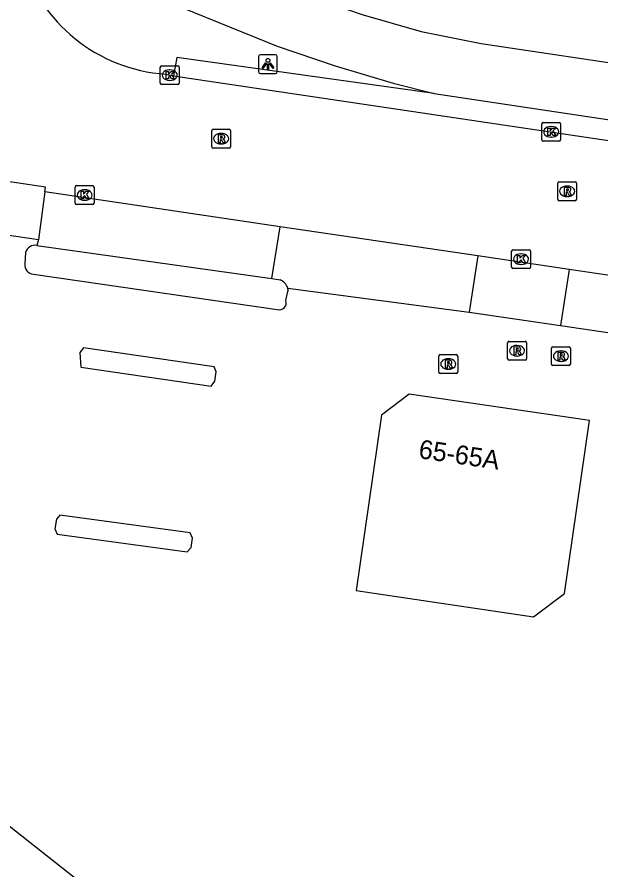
# Model space of a CAD drawing. Extents: x 163686 to 164493, y 382719 to 383870.
# Drawn here: x 163905.09 to 163936.13, y 382895.61 to 382940.91 of the extents above; entities that cross this region are included whole.
import ezdxf

# ---------------------------------------------------------------- set-up
doc = ezdxf.new("R2010")
doc.units = 0
for name, color, linetype in [('IMGEO_Fietspad_gesloten', 7, 'Continuous'), ('IMGEO_Kolk', 7, 'Continuous'), ('IMGEO_Lichtpunt', 7, 'Continuous'), ('IMGEO_Pand', 7, 'Continuous'), ('IMGEO_Pand_nummerreeks', 7, 'Continuous'), ('IMGEO_Parkeervlak_open', 7, 'Continuous'), ('IMGEO_Rijbaan_lokaal_gesloten', 7, 'Continuous'), ('IMGEO_Rioolput', 7, 'Continuous'), ('IMGEO_Verkeerseiland_open', 7, 'Continuous'), ('IMGEO_Voetpad_open', 7, 'Continuous')]:
    doc.layers.add(name, color=color, linetype=linetype)

msp = doc.modelspace()

# ---------------------------------------------------------------- linework, layer by layer
at = {"layer": 'IMGEO_Fietspad_gesloten'}
for points in [[(163905.31, 382944.094), (163908.103, 382943.494), (163911.308, 382942.464), (163918.914, 382939.372), (163922.003, 382938.314), (163925.083, 382937.398), (163927.264, 382936.845)], [(163914.903, 382944.294), (163918.784, 382942.647), (163923.49, 382941.029), (163926.565, 382940.151), (163929.756, 382939.516), (163938.778, 382938.163)], [(163927.264, 382936.845), (163938.238, 382935.205)]]:
    msp.add_lwpolyline(points, dxfattribs=at)
at = {"layer": 'IMGEO_Kolk'}
for p, q in [((163912.701, 382937.403), (163912.701, 382938.255)), ((163912.776, 382938.329), (163913.628, 382938.329)), ((163913.189, 382938.109), (163913.214, 382938.109)), ((163913.702, 382938.255), (163913.702, 382937.403)), ((163913.628, 382937.329), (163912.776, 382937.329)), ((163913.212, 382937.549), (163913.187, 382937.549)), ((163932.981, 382934.39), (163932.981, 382935.242)), ((163933.056, 382935.316), (163933.908, 382935.316)), ((163933.469, 382935.096), (163933.494, 382935.096)), ((163933.982, 382935.242), (163933.982, 382934.39)), ((163933.492, 382934.536), (163933.467, 382934.536)), ((163933.908, 382934.316), (163933.056, 382934.316)), ((163908.18, 382931.032), (163908.18, 382931.884)), ((163908.255, 382931.958), (163909.107, 382931.958)), ((163909.181, 382931.884), (163909.181, 382931.032)), ((163908.668, 382931.738), (163908.693, 382931.738)), ((163909.107, 382930.958), (163908.255, 382930.958)), ((163908.691, 382931.178), (163908.666, 382931.178)), ((163931.377, 382927.624), (163931.377, 382928.476)), ((163931.452, 382928.55), (163932.304, 382928.55)), ((163931.865, 382928.33), (163931.89, 382928.33)), ((163932.378, 382928.476), (163932.378, 382927.624)), ((163931.888, 382927.77), (163931.863, 382927.77)), ((163932.304, 382927.55), (163931.452, 382927.55))]:
    msp.add_line(p, q, dxfattribs=at)
for points in [[(163912.701, 382937.403), (163912.701, 382938.255)], [(163912.776, 382938.329), (163913.628, 382938.329)], [(163913.702, 382938.255), (163913.702, 382937.403)], [(163913.022, 382938.029), (163913.145, 382938.029), (163913.145, 382937.878), (163913.275, 382938.029), (163913.439, 382938.029), (163913.293, 382937.878), (163913.446, 382937.629), (163913.294, 382937.629), (163913.209, 382937.793), (163913.145, 382937.726), (163913.145, 382937.629), (163913.022, 382937.629), (163913.022, 382938.029)], [(163913.628, 382937.329), (163912.776, 382937.329)], [(163932.981, 382934.39), (163932.981, 382935.242)], [(163933.056, 382935.316), (163933.908, 382935.316)], [(163933.302, 382935.016), (163933.425, 382935.016), (163933.425, 382934.865), (163933.555, 382935.016), (163933.719, 382935.016), (163933.573, 382934.865), (163933.726, 382934.616), (163933.574, 382934.616), (163933.489, 382934.78), (163933.425, 382934.713), (163933.425, 382934.616), (163933.302, 382934.616), (163933.302, 382935.016)], [(163933.982, 382935.242), (163933.982, 382934.39)], [(163933.908, 382934.316), (163933.056, 382934.316)], [(163908.18, 382931.032), (163908.18, 382931.884)], [(163908.255, 382931.958), (163909.107, 382931.958)], [(163909.181, 382931.884), (163909.181, 382931.032)], [(163908.501, 382931.658), (163908.624, 382931.658), (163908.624, 382931.507), (163908.754, 382931.658), (163908.918, 382931.658), (163908.772, 382931.507), (163908.925, 382931.258), (163908.773, 382931.258), (163908.688, 382931.422), (163908.624, 382931.355), (163908.624, 382931.258), (163908.501, 382931.258), (163908.501, 382931.658)], [(163909.107, 382930.958), (163908.255, 382930.958)], [(163931.377, 382927.624), (163931.377, 382928.476)], [(163931.452, 382928.55), (163932.304, 382928.55)], [(163931.698, 382928.25), (163931.821, 382928.25), (163931.821, 382928.099), (163931.951, 382928.25), (163932.115, 382928.25), (163931.969, 382928.099), (163932.122, 382927.85), (163931.97, 382927.85), (163931.885, 382928.014), (163931.821, 382927.947), (163931.821, 382927.85), (163931.698, 382927.85), (163931.698, 382928.25)], [(163932.378, 382928.476), (163932.378, 382927.624)], [(163932.304, 382927.55), (163931.452, 382927.55)]]:
    msp.add_lwpolyline(points, dxfattribs=at)
for centre, start, end in [((163912.778, 382938.253), 91.552, 178.448), ((163912.778, 382938.253), 91.552, 178.448), ((163913.626, 382938.253), 1.552, 88.448), ((163913.626, 382938.253), 1.552, 88.448), ((163912.778, 382937.405), 181.552, 268.448), ((163912.778, 382937.405), 181.552, 268.448), ((163913.626, 382937.405), 271.552, 358.448), ((163913.626, 382937.405), 271.552, 358.448), ((163933.058, 382935.24), 91.552, 178.448), ((163933.058, 382935.24), 91.552, 178.448), ((163933.906, 382935.24), 1.552, 88.448), ((163933.906, 382935.24), 1.552, 88.448), ((163933.058, 382934.392), 181.552, 268.448), ((163933.058, 382934.392), 181.552, 268.448), ((163933.906, 382934.392), 271.552, 358.448), ((163933.906, 382934.392), 271.552, 358.448), ((163908.257, 382931.882), 91.552, 178.448), ((163908.257, 382931.882), 91.552, 178.448), ((163909.105, 382931.882), 1.552, 88.448), ((163909.105, 382931.882), 1.552, 88.448), ((163908.257, 382931.034), 181.552, 268.448), ((163908.257, 382931.034), 181.552, 268.448), ((163909.105, 382931.034), 271.552, 358.448), ((163909.105, 382931.034), 271.552, 358.448), ((163931.454, 382928.474), 91.552, 178.448), ((163931.454, 382928.474), 91.552, 178.448), ((163932.302, 382928.474), 1.552, 88.448), ((163932.302, 382928.474), 1.552, 88.448), ((163931.454, 382927.626), 181.552, 268.448), ((163931.454, 382927.626), 181.552, 268.448), ((163932.302, 382927.626), 271.552, 358.448), ((163932.302, 382927.626), 271.552, 358.448)]:
    msp.add_arc(centre, 0.0765, start, end, dxfattribs=at)
for centre, major_axis, ratio, start_param, end_param in [((163913.188, 382937.829), (-0.387, 0.002), 0.722429, 4.712389, 7.853982), ((163913.213, 382937.829), (-0.39, 0.002), 0.717154, 1.570796, 4.712389), ((163933.468, 382934.816), (-0.387, 0.002), 0.722429, 4.712389, 7.853982), ((163933.493, 382934.816), (-0.39, 0.002), 0.717154, 1.570796, 4.712389), ((163908.667, 382931.458), (-0.387, 0.002), 0.722429, 4.712389, 7.853982), ((163908.692, 382931.458), (-0.39, 0.002), 0.717154, 1.570796, 4.712389), ((163931.864, 382928.05), (-0.387, 0.002), 0.722429, 4.712389, 7.853982), ((163931.889, 382928.05), (-0.39, 0.002), 0.717154, 1.570796, 4.712389)]:
    msp.add_ellipse(centre, major_axis=major_axis, ratio=ratio, start_param=start_param, end_param=end_param, dxfattribs=at)
at = {"layer": 'IMGEO_Lichtpunt'}
for p, q in [((163917.926, 382938.815), (163917.926, 382938.008)), ((163917.926, 382938.815), (163917.926, 382938.008)), ((163918.828, 382938.91), (163918.02, 382938.91)), ((163918.828, 382938.91), (163918.02, 382938.91)), ((163918.922, 382938.008), (163918.922, 382938.815)), ((163918.922, 382938.008), (163918.922, 382938.815)), ((163918.02, 382937.914), (163918.828, 382937.914)), ((163918.02, 382937.914), (163918.828, 382937.914))]:
    msp.add_line(p, q, dxfattribs=at)
for points in [[(163918.3, 382938.479), (163918.339, 382938.451), (163918.151, 382938.189), (163918.113, 382938.216), (163918.3, 382938.479)], [(163918.402, 382938.431), (163918.449, 382938.431), (163918.449, 382938.109), (163918.402, 382938.109), (163918.402, 382938.431)], [(163918.512, 382938.451), (163918.55, 382938.478), (163918.737, 382938.216), (163918.698, 382938.188), (163918.512, 382938.451)]]:
    msp.add_lwpolyline(points, dxfattribs=at)
msp.add_circle((163918.425, 382938.613), 0.0994, dxfattribs=at)
for centre, start, end in [((163918.02, 382938.815), 90, 180), ((163918.02, 382938.815), 90, 180), ((163918.828, 382938.815), 0, 90), ((163918.828, 382938.815), 0, 90), ((163918.02, 382938.008), 180, 270), ((163918.02, 382938.008), 180, 270), ((163918.828, 382938.008), 270, 0), ((163918.828, 382938.008), 270, 360)]:
    msp.add_arc(centre, 0.0946, start, end, dxfattribs=at)
at = {"layer": 'IMGEO_Pand'}
for points in [[(163932.546, 382909.047), (163934.182, 382910.293), (163935.525, 382919.477), (163925.936, 382920.878), (163924.453, 382919.768), (163923.114, 382910.459), (163932.546, 382909.047)], [(163920.248, 382872.441), (163914.398, 382873.277), (163916.567, 382888.528), (163912.866, 382891.394), (163907.711, 382892.144), (163908.123, 382895.2), (163902.973, 382899.267), (163896.743, 382896.84), (163896.27, 382893.82), (163891.181, 382894.499), (163886.72, 382892.723), (163884.497, 382877.503), (163883.129, 382877.692), (163882.409, 382872.745), (163880.827, 382861.884)]]:
    msp.add_lwpolyline(points, dxfattribs=at)
at = {"layer": 'IMGEO_Parkeervlak_open'}
for points in [[(163906.226, 382929.097), (163906.134, 382928.786)], [(163906.134, 382928.786), (163918.636, 382927.022)], [(163929.128, 382925.244), (163933.984, 382924.529)]]:
    msp.add_lwpolyline(points, dxfattribs=at)
at = {"layer": 'IMGEO_Rijbaan_lokaal_gesloten'}
for points in [[(163912.972, 382937.88), (163913.397, 382937.787)], [(163913.397, 382937.787), (163963.827, 382930.3)], [(163906.556, 382931.624), (163906.594, 382931.876), (163891.024, 382934.192)], [(163919.071, 382929.775), (163906.556, 382931.624)], [(163929.575, 382928.223), (163919.071, 382929.775)], [(163934.445, 382927.503), (163929.575, 382928.223)], [(163949.269, 382925.313), (163934.445, 382927.503)]]:
    msp.add_lwpolyline(points, dxfattribs=at)
msp.add_arc((163913.567, 382946.445), 8.586, 195.8916, 266.0232, dxfattribs=at)
at = {"layer": 'IMGEO_Rioolput'}
for p, q in [((163915.512, 382934.953), (163916.364, 382934.953)), ((163915.437, 382934.027), (163915.437, 382934.879)), ((163915.925, 382934.733), (163915.95, 382934.733)), ((163916.438, 382934.879), (163916.438, 382934.027)), ((163915.948, 382934.173), (163915.923, 382934.173)), ((163916.364, 382933.953), (163915.512, 382933.953)), ((163933.831, 382931.232), (163933.831, 382932.084)), ((163933.906, 382932.158), (163934.758, 382932.158)), ((163934.319, 382931.938), (163934.344, 382931.938)), ((163934.832, 382932.084), (163934.832, 382931.232)), ((163934.342, 382931.378), (163934.317, 382931.378)), ((163934.758, 382931.158), (163933.906, 382931.158)), ((163931.164, 382922.761), (163931.164, 382923.613)), ((163931.239, 382923.687), (163932.091, 382923.687)), ((163932.165, 382923.613), (163932.165, 382922.761)), ((163931.652, 382923.467), (163931.677, 382923.467)), ((163933.499, 382922.476), (163933.499, 382923.328)), ((163933.574, 382923.402), (163934.426, 382923.402)), ((163933.987, 382923.182), (163934.012, 382923.182)), ((163934.5, 382923.328), (163934.5, 382922.476)), ((163927.509, 382922.055), (163927.509, 382922.907)), ((163927.584, 382922.981), (163928.436, 382922.981)), ((163927.997, 382922.761), (163928.022, 382922.761)), ((163928.51, 382922.907), (163928.51, 382922.055)), ((163932.091, 382922.687), (163931.239, 382922.687)), ((163931.675, 382922.907), (163931.65, 382922.907)), ((163934.426, 382922.402), (163933.574, 382922.402)), ((163934.01, 382922.622), (163933.985, 382922.622)), ((163928.436, 382921.981), (163927.584, 382921.981)), ((163928.02, 382922.201), (163927.995, 382922.201))]:
    msp.add_line(p, q, dxfattribs=at)
for points in [[(163915.512, 382934.953), (163916.364, 382934.953)], [(163915.437, 382934.027), (163915.437, 382934.879)], [(163916.026, 382934.651), (163915.774, 382934.653), (163915.774, 382934.253)], [(163915.952, 382934.572), (163915.898, 382934.572), (163915.898, 382934.491)], [(163915.898, 382934.491), (163915.95, 382934.491)], [(163916.438, 382934.879), (163916.438, 382934.027)], [(163915.774, 382934.253), (163915.898, 382934.253), (163915.898, 382934.415), (163915.909, 382934.415)], [(163915.956, 382934.386), (163916.027, 382934.253), (163916.167, 382934.253), (163916.102, 382934.379)], [(163916.364, 382933.953), (163915.512, 382933.953)], [(163933.831, 382931.232), (163933.831, 382932.084)], [(163933.906, 382932.158), (163934.758, 382932.158)], [(163934.42, 382931.856), (163934.168, 382931.858), (163934.168, 382931.458)], [(163934.346, 382931.777), (163934.292, 382931.777), (163934.292, 382931.696)], [(163934.832, 382932.084), (163934.832, 382931.232)], [(163934.168, 382931.458), (163934.292, 382931.458), (163934.292, 382931.62), (163934.303, 382931.62)], [(163934.292, 382931.696), (163934.344, 382931.696)], [(163934.35, 382931.591), (163934.421, 382931.458), (163934.561, 382931.458), (163934.496, 382931.584)], [(163934.758, 382931.158), (163933.906, 382931.158)], [(163931.164, 382922.761), (163931.164, 382923.613)], [(163931.239, 382923.687), (163932.091, 382923.687)], [(163932.165, 382923.613), (163932.165, 382922.761)], [(163931.753, 382923.385), (163931.501, 382923.387), (163931.501, 382922.987)], [(163931.501, 382922.987), (163931.625, 382922.987), (163931.625, 382923.149), (163931.636, 382923.149)], [(163931.679, 382923.306), (163931.625, 382923.306), (163931.625, 382923.225)], [(163931.625, 382923.225), (163931.677, 382923.225)], [(163933.499, 382922.476), (163933.499, 382923.328)], [(163933.574, 382923.402), (163934.426, 382923.402)], [(163934.5, 382923.328), (163934.5, 382922.476)], [(163927.509, 382922.055), (163927.509, 382922.907)], [(163927.584, 382922.981), (163928.436, 382922.981)], [(163928.51, 382922.907), (163928.51, 382922.055)], [(163932.091, 382922.687), (163931.239, 382922.687)], [(163931.683, 382923.12), (163931.754, 382922.987), (163931.894, 382922.987), (163931.829, 382923.113)], [(163934.088, 382923.1), (163933.836, 382923.102), (163933.836, 382922.702)], [(163933.836, 382922.702), (163933.96, 382922.702), (163933.96, 382922.864), (163933.971, 382922.864)], [(163934.014, 382923.021), (163933.96, 382923.021), (163933.96, 382922.94)], [(163933.96, 382922.94), (163934.012, 382922.94)], [(163934.018, 382922.835), (163934.089, 382922.702), (163934.229, 382922.702), (163934.164, 382922.828)], [(163928.098, 382922.679), (163927.846, 382922.681), (163927.846, 382922.281)], [(163927.846, 382922.281), (163927.97, 382922.281), (163927.97, 382922.443), (163927.981, 382922.443)], [(163928.024, 382922.6), (163927.97, 382922.6), (163927.97, 382922.519)], [(163927.97, 382922.519), (163928.022, 382922.519)], [(163928.028, 382922.414), (163928.099, 382922.281), (163928.239, 382922.281), (163928.174, 382922.407)], [(163934.426, 382922.402), (163933.574, 382922.402)], [(163928.436, 382921.981), (163927.584, 382921.981)]]:
    msp.add_lwpolyline(points, dxfattribs=at)
for centre, radius, start, end in [((163915.514, 382934.877), 0.0765, 91.552, 178.448), ((163915.514, 382934.877), 0.0765, 91.552, 178.448), ((163916.362, 382934.877), 0.0765, 1.552, 88.448), ((163916.362, 382934.877), 0.0765, 1.552, 88.448), ((163915.934, 382934.68), 0.19, 274.7715, 282.9687), ((163915.958, 382934.476), 0.0964, 77.0061, 93.1865), ((163915.972, 382934.533), 0.0378, 276.6634, 79.6772), ((163916.025, 382934.541), 0.109, 350.3612, 89.416), ((163916.023, 382934.541), 0.112, 277.5842, 350.9817), ((163915.514, 382934.029), 0.0765, 181.552, 268.448), ((163915.514, 382934.029), 0.0765, 181.552, 268.448), ((163915.908, 382934.362), 0.0533, 26.0293, 88.6989), ((163916.007, 382934.326), 0.108, 29.5134, 73.7905), ((163916.362, 382934.029), 0.0765, 271.552, 358.448), ((163916.362, 382934.029), 0.0765, 271.552, 358.448), ((163933.908, 382932.082), 0.0765, 91.552, 178.448), ((163933.908, 382932.082), 0.0765, 91.552, 178.448), ((163934.352, 382931.681), 0.0964, 77.0061, 93.1865), ((163934.366, 382931.738), 0.0378, 276.6634, 79.6772), ((163934.419, 382931.746), 0.109, 350.3612, 89.416), ((163934.756, 382932.082), 0.0765, 1.552, 88.448), ((163934.756, 382932.082), 0.0765, 1.552, 88.448), ((163934.302, 382931.567), 0.0533, 26.0293, 88.6989), ((163934.328, 382931.885), 0.19, 274.7715, 282.9687), ((163934.417, 382931.746), 0.112, 277.5842, 350.9817), ((163934.401, 382931.531), 0.108, 29.5134, 73.7905), ((163933.908, 382931.234), 0.0765, 181.552, 268.448), ((163933.908, 382931.234), 0.0765, 181.552, 268.448), ((163934.756, 382931.234), 0.0765, 271.552, 358.448), ((163934.756, 382931.234), 0.0765, 271.552, 358.448), ((163931.241, 382923.611), 0.0765, 91.552, 178.448), ((163931.241, 382923.611), 0.0765, 91.552, 178.448), ((163932.089, 382923.611), 0.0765, 1.552, 88.448), ((163932.089, 382923.611), 0.0765, 1.552, 88.448), ((163931.635, 382923.096), 0.0533, 26.0293, 88.6989), ((163931.661, 382923.414), 0.19, 274.7715, 282.9687), ((163931.685, 382923.21), 0.0964, 77.0061, 93.1865), ((163931.699, 382923.267), 0.0378, 276.6634, 79.6772), ((163931.752, 382923.275), 0.109, 350.3612, 89.416), ((163931.75, 382923.275), 0.112, 277.5842, 350.9817), ((163931.734, 382923.06), 0.108, 29.5134, 73.7905), ((163933.576, 382923.326), 0.0765, 91.552, 178.448), ((163933.576, 382923.326), 0.0765, 91.552, 178.448), ((163934.424, 382923.326), 0.0765, 1.552, 88.448), ((163934.424, 382923.326), 0.0765, 1.552, 88.448), ((163927.586, 382922.905), 0.0765, 91.552, 178.448), ((163927.586, 382922.905), 0.0765, 91.552, 178.448), ((163928.434, 382922.905), 0.0765, 1.552, 88.448), ((163928.434, 382922.905), 0.0765, 1.552, 88.448), ((163931.241, 382922.763), 0.0765, 181.552, 268.448), ((163931.241, 382922.763), 0.0765, 181.552, 268.448), ((163932.089, 382922.763), 0.0765, 271.552, 358.448), ((163932.089, 382922.763), 0.0765, 271.552, 358.448), ((163933.97, 382922.811), 0.0533, 26.0293, 88.6989), ((163933.996, 382923.129), 0.19, 274.7715, 282.9687), ((163934.02, 382922.925), 0.0964, 77.0061, 93.1865), ((163934.034, 382922.982), 0.0378, 276.6634, 79.6772), ((163934.087, 382922.99), 0.109, 350.3612, 89.416), ((163934.085, 382922.99), 0.112, 277.5842, 350.9817), ((163934.069, 382922.775), 0.108, 29.5134, 73.7905), ((163927.98, 382922.39), 0.0533, 26.0293, 88.6989), ((163928.006, 382922.708), 0.19, 274.7715, 282.9687), ((163928.03, 382922.504), 0.0964, 77.0061, 93.1865), ((163928.044, 382922.561), 0.0378, 276.6634, 79.6772), ((163928.097, 382922.569), 0.109, 350.3612, 89.416), ((163928.095, 382922.569), 0.112, 277.5842, 350.9817), ((163928.079, 382922.354), 0.108, 29.5134, 73.7905), ((163933.576, 382922.478), 0.0765, 181.552, 268.448), ((163933.576, 382922.478), 0.0765, 181.552, 268.448), ((163934.424, 382922.478), 0.0765, 271.552, 358.448), ((163934.424, 382922.478), 0.0765, 271.552, 358.448), ((163927.586, 382922.057), 0.0765, 181.552, 268.448), ((163927.586, 382922.057), 0.0765, 181.552, 268.448), ((163928.434, 382922.057), 0.0765, 271.552, 358.448), ((163928.434, 382922.057), 0.0765, 271.552, 358.448)]:
    msp.add_arc(centre, radius, start, end, dxfattribs=at)
for centre, major_axis, ratio, start_param, end_param in [((163915.924, 382934.453), (-0.387, 0.002), 0.722429, 4.712389, 7.853982), ((163915.949, 382934.453), (-0.39, 0.002), 0.717154, 1.570796, 4.712389), ((163934.318, 382931.658), (-0.387, 0.002), 0.722429, 4.712389, 7.853982), ((163934.343, 382931.658), (-0.39, 0.002), 0.717154, 1.570796, 4.712389), ((163931.651, 382923.187), (-0.387, 0.002), 0.722429, 4.712389, 7.853982), ((163931.676, 382923.187), (-0.39, 0.002), 0.717154, 1.570796, 4.712389), ((163933.986, 382922.902), (-0.387, 0.002), 0.722429, 4.712389, 7.853982), ((163934.011, 382922.902), (-0.39, 0.002), 0.717154, 1.570796, 4.712389), ((163927.996, 382922.481), (-0.387, 0.002), 0.722429, 4.712389, 7.853982), ((163928.021, 382922.481), (-0.39, 0.002), 0.717154, 1.570796, 4.712389)]:
    msp.add_ellipse(centre, major_axis=major_axis, ratio=ratio, start_param=start_param, end_param=end_param, dxfattribs=at)
at = {"layer": 'IMGEO_Verkeerseiland_open'}
for points in [[(163905.542, 382928.4), (163905.493, 382927.805)], [(163905.957, 382927.257), (163918.922, 382925.374)], [(163919.378, 382925.848), (163919.485, 382926.341)], [(163915.603, 382921.578), (163915.67, 382922.075), (163915.562, 382922.34), (163908.622, 382923.337), (163908.432, 382923.098), (163908.475, 382922.309), (163915.405, 382921.312), (163915.603, 382921.578)], [(163914.336, 382912.731), (163914.416, 382913.224), (163914.294, 382913.52), (163907.369, 382914.459), (163907.177, 382914.235), (163907.093, 382913.72), (163907.215, 382913.444), (163914.135, 382912.506), (163914.336, 382912.731)]]:
    msp.add_lwpolyline(points, dxfattribs=at)
for centre, radius, start, end in [((163906.049, 382928.27), 0.523, 80.6392, 165.5717), ((163905.996, 382927.761), 0.505, 174.9914, 265.5189), ((163919.047, 382926.42), 0.445, 349.7444, 12.8302), ((163919.03, 382925.726), 0.368, 252.9197, 19.298)]:
    msp.add_arc(centre, radius, start, end, dxfattribs=at)
at = {"layer": 'IMGEO_Voetpad_open'}
for points in [[(163927.264, 382936.845), (163913.581, 382938.756), (163913.397, 382937.787)], [(163890.649, 382931.381), (163906.226, 382929.097)], [(163906.556, 382931.624), (163906.226, 382929.097)], [(163918.636, 382927.022), (163919.071, 382929.775)], [(163929.575, 382928.223), (163929.128, 382925.244)], [(163934.445, 382927.503), (163933.984, 382924.529)], [(163918.636, 382927.022), (163919.067, 382926.961)], [(163919.481, 382926.519), (163929.128, 382925.244)], [(163933.984, 382924.529), (163948.863, 382922.339)]]:
    msp.add_lwpolyline(points, dxfattribs=at)
msp.add_arc((163918.766, 382926.264), 0.76, 19.632, 66.6211, dxfattribs=at)

# ---------------------------------------------------------------- texts
at = {"layer": 'IMGEO_Pand_nummerreeks'}
msp.add_text('65-65A', height=1, rotation=351.734, dxfattribs=at).set_placement((163926.393, 382917.489))

doc.saveas('drawing.dxf')
